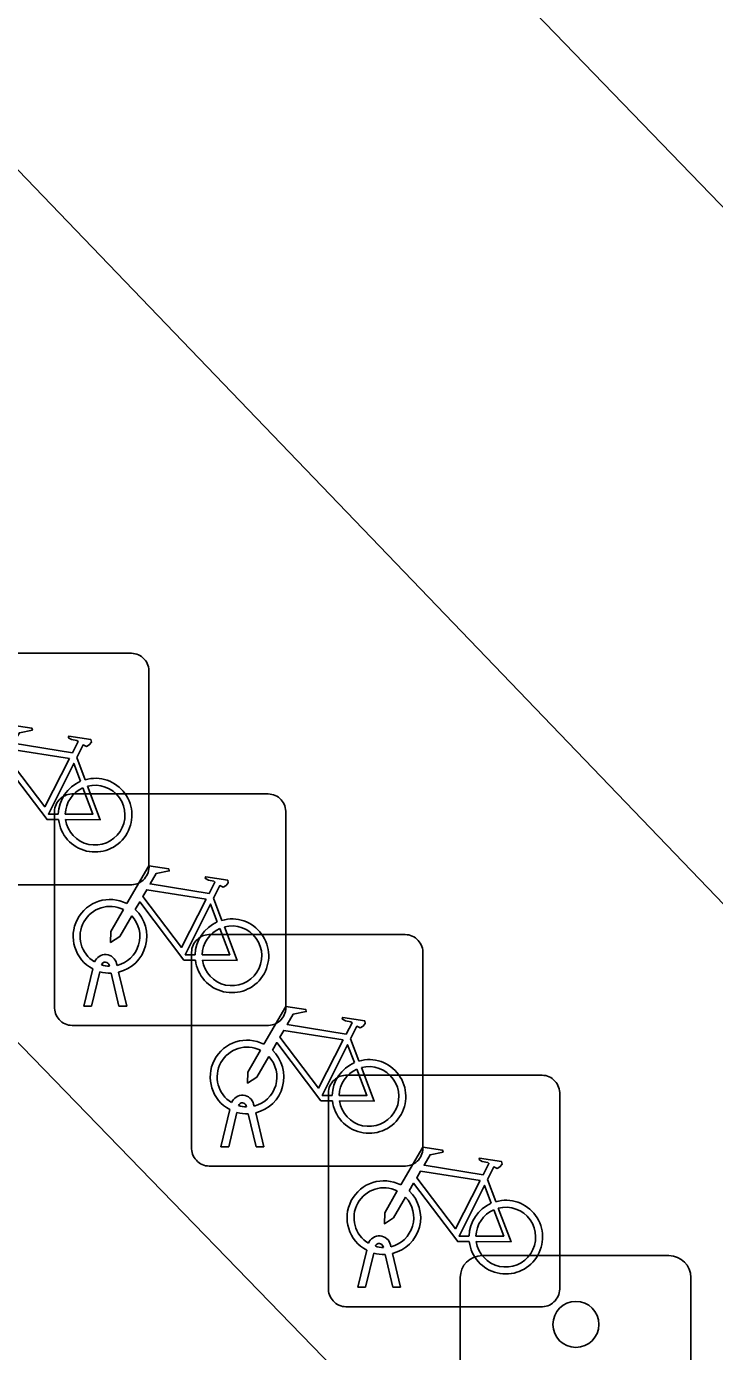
# Model space of a CAD drawing. Extents: x 161087 to 161922, y 382574 to 383873.
# Drawn here: x 161212.66 to 161215.63, y 383178.58 to 383184.3 of the extents above; entities that cross this region are included whole.
import ezdxf

# ---------------------------------------------------------------- set-up
doc = ezdxf.new("R2010")
doc.units = 0
for name, color, linetype in [('IMGEO_Berm_open', 7, 'Continuous'), ('IMGEO_Fietsenrek', 7, 'Continuous'), ('IMGEO_Fietspad_gesloten', 7, 'Continuous'), ('IMGEO_Lichtpunt', 7, 'Continuous')]:
    doc.layers.add(name, color=color, linetype=linetype)

msp = doc.modelspace()

# ---------------------------------------------------------------- linework, layer by layer
at = {"layer": 'IMGEO_Berm_open'}
msp.add_lwpolyline([(161200.711, 383192.181), (161231.254, 383160.721)], dxfattribs=at)
at = {"layer": 'IMGEO_Fietsenrek'}
for p, q in [((161212.2639, 383181.5915), (161213.1048, 383181.5915)), ((161213.1048, 383181.5915), (161212.2639, 383181.5915)), ((161213.1885, 383181.5171), (161213.1885, 383180.6762)), ((161213.1885, 383180.6762), (161213.1885, 383181.5171)), ((161212.8762, 383181.1412), (161212.9125, 383181.046)), ((161212.8549, 383180.9845), (161213.6958, 383180.9845)), ((161213.6958, 383180.9845), (161212.8549, 383180.9845)), ((161212.7805, 383180.0599), (161212.7805, 383180.9008)), ((161212.7805, 383180.9008), (161212.7805, 383180.0599)), ((161213.7795, 383180.9101), (161213.7795, 383180.0692)), ((161213.7795, 383180.0692), (161213.7795, 383180.9101)), ((161213.1141, 383180.5925), (161212.2732, 383180.5925)), ((161212.2732, 383180.5925), (161213.1141, 383180.5925)), ((161213.4672, 383180.5342), (161213.5035, 383180.439)), ((161213.4469, 383180.3775), (161214.2878, 383180.3775)), ((161214.2878, 383180.3775), (161213.4469, 383180.3775)), ((161214.3715, 383180.3031), (161214.3715, 383179.4622)), ((161214.3715, 383179.4622), (161214.3715, 383180.3031)), ((161213.0179, 383180.2409), (161213.0169, 383180.2452)), ((161213.0486, 383180.2524), (161213.0504, 383180.2445)), ((161213.3725, 383179.4529), (161213.3725, 383180.2938)), ((161213.3725, 383180.2938), (161213.3725, 383179.4529)), ((161212.9075, 383180.0693), (161212.9458, 383180.2293)), ((161212.9762, 383180.2171), (161212.9409, 383180.0693)), ((161213.059, 383180.0693), (161213.0251, 383180.211)), ((161213.0574, 383180.2153), (161213.0924, 383180.0693)), ((161212.9409, 383180.0693), (161212.9075, 383180.0693)), ((161213.0924, 383180.0693), (161213.059, 383180.0693)), ((161213.7051, 383179.9855), (161212.8642, 383179.9855)), ((161212.8642, 383179.9855), (161213.7051, 383179.9855)), ((161214.0592, 383179.9272), (161214.0955, 383179.832)), ((161214.0379, 383179.7705), (161214.8788, 383179.7705)), ((161214.8788, 383179.7705), (161214.0379, 383179.7705)), ((161213.9635, 383178.8459), (161213.9635, 383179.6868)), ((161213.9635, 383179.6868), (161213.9635, 383178.8459)), ((161214.9625, 383179.6961), (161214.9625, 383178.8552)), ((161214.9625, 383178.8552), (161214.9625, 383179.6961)), ((161213.4995, 383179.4623), (161213.5378, 383179.6223)), ((161213.6099, 383179.6339), (161213.6089, 383179.6382)), ((161213.6406, 383179.6454), (161213.6424, 383179.6375)), ((161213.5682, 383179.6101), (161213.5329, 383179.4623)), ((161213.651, 383179.4623), (161213.6171, 383179.604)), ((161213.6494, 383179.6083), (161213.6844, 383179.4623)), ((161213.5329, 383179.4623), (161213.4995, 383179.4623)), ((161213.6844, 383179.4623), (161213.651, 383179.4623)), ((161214.2971, 383179.3785), (161213.4562, 383179.3785)), ((161213.4562, 383179.3785), (161214.2971, 383179.3785)), ((161214.6502, 383179.3202), (161214.6865, 383179.225)), ((161214.0905, 383178.8553), (161214.1288, 383179.0153)), ((161214.1592, 383179.0031), (161214.1239, 383178.8553)), ((161214.2009, 383179.0269), (161214.1999, 383179.0312)), ((161214.242, 383178.8553), (161214.2081, 383178.997)), ((161214.2316, 383179.0384), (161214.2334, 383179.0305)), ((161214.2404, 383179.0013), (161214.2754, 383178.8553)), ((161214.1239, 383178.8553), (161214.0905, 383178.8553)), ((161214.2754, 383178.8553), (161214.242, 383178.8553)), ((161214.8881, 383178.7715), (161214.0472, 383178.7715)), ((161214.0472, 383178.7715), (161214.8881, 383178.7715))]:
    msp.add_line(p, q, dxfattribs=at)
for points in [[(161212.5021, 383181.1182), (161212.5968, 383181.2817), (161212.683, 383181.2679), (161212.6847, 383181.2592), (161212.6286, 383181.2483), (161212.6024, 383181.203), (161212.8576, 383181.1622)], [(161212.8576, 383181.1622), (161212.8826, 383181.211), (161212.8775, 383181.215), (161212.8543, 383181.2187), (161212.8416, 383181.2262), (161212.8406, 383181.2293), (161212.8428, 383181.2339), (161212.9376, 383181.2188), (161212.9399, 383181.2085), (161212.9305, 383181.1961), (161212.9181, 383181.1897), (161212.9036, 383181.1959), (161212.8762, 383181.1412)], [(161212.8447, 383181.137), (161212.5879, 383181.178), (161212.5712, 383181.1492), (161212.7382, 383180.9289), (161212.8447, 383181.137)], [(161212.7978, 383180.8735), (161212.7481, 383180.8736), (161212.5574, 383181.1253), (161212.5384, 383181.0925)], [(161212.8927, 383181.039), (161212.8634, 383181.1158), (161212.754, 383180.8977), (161212.7967, 383180.8976)], [(161212.8267, 383180.8975), (161212.9466, 383180.8973), (161212.9034, 383181.0109)], [(161212.9232, 383181.0178), (161212.9782, 383180.8732), (161212.8281, 383180.8735)], [(161213.0931, 383180.5112), (161213.1878, 383180.6747), (161213.274, 383180.6609), (161213.2757, 383180.6522), (161213.2196, 383180.6413), (161213.1934, 383180.596), (161213.4486, 383180.5552)], [(161213.4486, 383180.5552), (161213.4736, 383180.604), (161213.4685, 383180.608), (161213.4453, 383180.6117), (161213.4326, 383180.6192), (161213.4316, 383180.6223), (161213.4338, 383180.6269), (161213.5286, 383180.6118), (161213.5309, 383180.6015), (161213.5215, 383180.5891), (161213.5091, 383180.5827), (161213.4946, 383180.5889), (161213.4672, 383180.5342)], [(161213.4357, 383180.53), (161213.1789, 383180.571), (161213.1622, 383180.5422), (161213.3292, 383180.3219), (161213.4357, 383180.53)], [(161213.1138, 383180.4587), (161213.0622, 383180.3695), (161213.0223, 383180.3435), (161213.0235, 383180.391), (161213.078, 383180.4852)], [(161213.3888, 383180.2665), (161213.3391, 383180.2666), (161213.1484, 383180.5183), (161213.1294, 383180.4855)], [(161213.4837, 383180.432), (161213.4544, 383180.5088), (161213.345, 383180.2907), (161213.3877, 383180.2906)], [(161213.4177, 383180.2905), (161213.5376, 383180.2903), (161213.4944, 383180.4039)], [(161213.5142, 383180.4108), (161213.5692, 383180.2662), (161213.4191, 383180.2665)], [(161213.6851, 383179.9042), (161213.7798, 383180.0677), (161213.866, 383180.0539), (161213.8677, 383180.0452), (161213.8116, 383180.0343), (161213.7854, 383179.989), (161214.0406, 383179.9482)], [(161214.0406, 383179.9482), (161214.0656, 383179.997), (161214.0605, 383180.001), (161214.0373, 383180.0047), (161214.0246, 383180.0122), (161214.0236, 383180.0153), (161214.0258, 383180.0199), (161214.1206, 383180.0048), (161214.1229, 383179.9945), (161214.1135, 383179.9821), (161214.1011, 383179.9757), (161214.0866, 383179.9819), (161214.0592, 383179.9272)], [(161214.0277, 383179.923), (161213.7709, 383179.964), (161213.7542, 383179.9352), (161213.9212, 383179.7149), (161214.0277, 383179.923)], [(161213.9808, 383179.6595), (161213.9311, 383179.6596), (161213.7404, 383179.9113), (161213.7214, 383179.8785)], [(161214.0757, 383179.825), (161214.0464, 383179.9018), (161213.937, 383179.6837), (161213.9797, 383179.6836)], [(161213.7058, 383179.8517), (161213.6542, 383179.7625), (161213.6143, 383179.7365), (161213.6155, 383179.784), (161213.67, 383179.8782)], [(161214.0097, 383179.6835), (161214.1296, 383179.6833), (161214.0864, 383179.7969)], [(161214.1062, 383179.8038), (161214.1612, 383179.6592), (161214.0111, 383179.6595)], [(161214.2761, 383179.2972), (161214.3708, 383179.4607), (161214.457, 383179.4469), (161214.4587, 383179.4382), (161214.4026, 383179.4273), (161214.3764, 383179.382), (161214.6316, 383179.3412)], [(161214.6316, 383179.3412), (161214.6566, 383179.39), (161214.6515, 383179.394), (161214.6283, 383179.3977), (161214.6156, 383179.4052), (161214.6146, 383179.4083), (161214.6168, 383179.4129), (161214.7116, 383179.3978), (161214.7139, 383179.3875), (161214.7045, 383179.3751), (161214.6921, 383179.3687), (161214.6776, 383179.3749), (161214.6502, 383179.3202)], [(161214.6187, 383179.316), (161214.3619, 383179.357), (161214.3452, 383179.3282), (161214.5122, 383179.1079), (161214.6187, 383179.316)], [(161214.2968, 383179.2447), (161214.2452, 383179.1555), (161214.2053, 383179.1295), (161214.2065, 383179.177), (161214.261, 383179.2712)], [(161214.5718, 383179.0525), (161214.5221, 383179.0526), (161214.3314, 383179.3043), (161214.3124, 383179.2715)], [(161214.6667, 383179.218), (161214.6374, 383179.2948), (161214.528, 383179.0767), (161214.5707, 383179.0766)], [(161214.6007, 383179.0765), (161214.7206, 383179.0763), (161214.6774, 383179.1899)], [(161214.6972, 383179.1968), (161214.7522, 383179.0522), (161214.6021, 383179.0525)]]:
    msp.add_lwpolyline(points, dxfattribs=at)
for centre, radius, start, end in [((161213.1106, 383181.5138), 0.0779, 2.4484, 94.2845), ((161213.1106, 383181.5138), 0.0779, 2.4484, 94.2845), ((161212.9557, 383180.8929), 0.159, 187.0065, 105.7708), ((161212.9557, 383180.8929), 0.159, 113.3408, 178.3217), ((161212.9557, 383180.8929), 0.129, 113.923, 177.9556), ((161212.9557, 383180.8929), 0.129, 188.6715, 104.5883), ((161212.8582, 383180.9066), 0.0779, 92.4484, 184.2845), ((161212.8582, 383180.9066), 0.0779, 92.4484, 184.2845), ((161213.7016, 383180.9068), 0.0779, 2.4484, 94.2845), ((161213.7016, 383180.9068), 0.0779, 2.4484, 94.2845), ((161213.1108, 383180.6704), 0.0779, 272.4484, 4.2845), ((161213.1108, 383180.6704), 0.0779, 272.4484, 4.2845), ((161213.0201, 383180.3699), 0.159, 62.6766, 242.1369), ((161213.0201, 383180.3699), 0.129, 63.3192, 238.903), ((161213.0201, 383180.3699), 0.159, 283.5766, 46.6042), ((161213.0201, 383180.3699), 0.129, 283.6043, 43.4302), ((161213.5467, 383180.2859), 0.159, 113.3408, 178.3217), ((161213.5467, 383180.2859), 0.159, 187.0065, 105.7708), ((161213.5467, 383180.2859), 0.129, 188.6715, 104.5883), ((161213.4502, 383180.2996), 0.0779, 92.4484, 184.2845), ((161213.4502, 383180.2996), 0.0779, 92.4484, 184.2845), ((161213.5467, 383180.2859), 0.129, 113.923, 177.9556), ((161214.2936, 383180.2998), 0.0779, 2.4484, 94.2845), ((161214.2936, 383180.2998), 0.0779, 2.4484, 94.2845), ((161212.9999, 383180.2413), 0.0499, 12.8025, 158.6934), ((161212.9999, 383180.2413), 0.0174, 12.8025, 163.4502), ((161213.0201, 383180.3699), 0.129, 253.415, 269.0204), ((161213.0201, 383180.3699), 0.159, 253.9967, 271.7867), ((161212.8584, 383180.0632), 0.0779, 182.4484, 274.2845), ((161212.8584, 383180.0632), 0.0779, 182.4484, 274.2845), ((161213.7018, 383180.0634), 0.0779, 272.4484, 4.2845), ((161213.7018, 383180.0634), 0.0779, 272.4484, 4.2845), ((161213.6121, 383179.7629), 0.159, 62.6766, 242.1369), ((161213.6121, 383179.7629), 0.129, 63.3192, 238.903), ((161213.6121, 383179.7629), 0.129, 283.6043, 43.4302), ((161213.6121, 383179.7629), 0.159, 283.5766, 46.6042), ((161214.1387, 383179.6789), 0.159, 113.3408, 178.3217), ((161214.1387, 383179.6789), 0.159, 187.0065, 105.7708), ((161214.1387, 383179.6789), 0.129, 113.923, 177.9556), ((161214.1387, 383179.6789), 0.129, 188.6715, 104.5883), ((161214.0412, 383179.6926), 0.0779, 92.4484, 184.2845), ((161214.0412, 383179.6926), 0.0779, 92.4484, 184.2845), ((161214.8846, 383179.6928), 0.0779, 2.4484, 94.2845), ((161214.8846, 383179.6928), 0.0779, 2.4484, 94.2845), ((161213.5919, 383179.6343), 0.0499, 12.8025, 158.6934), ((161213.5919, 383179.6343), 0.0174, 12.8025, 163.4502), ((161213.6121, 383179.7629), 0.129, 253.415, 269.0204), ((161213.6121, 383179.7629), 0.159, 253.9967, 271.7867), ((161213.4504, 383179.4562), 0.0779, 182.4484, 274.2845), ((161213.4504, 383179.4562), 0.0779, 182.4484, 274.2845), ((161214.2938, 383179.4564), 0.0779, 272.4484, 4.2845), ((161214.2938, 383179.4564), 0.0779, 272.4484, 4.2845), ((161214.2031, 383179.1559), 0.159, 62.6766, 242.1369), ((161214.2031, 383179.1559), 0.129, 63.3192, 238.903), ((161214.2031, 383179.1559), 0.159, 283.5766, 46.6042), ((161214.2031, 383179.1559), 0.129, 283.6043, 43.4302), ((161214.7297, 383179.0719), 0.159, 113.3408, 178.3217), ((161214.7297, 383179.0719), 0.159, 187.0065, 105.7708), ((161214.7297, 383179.0719), 0.129, 113.923, 177.9556), ((161214.7297, 383179.0719), 0.129, 188.6715, 104.5883), ((161214.1829, 383179.0273), 0.0499, 12.8025, 158.6934), ((161214.1829, 383179.0273), 0.0174, 12.8025, 163.4502), ((161214.2031, 383179.1559), 0.159, 253.9967, 271.7867), ((161214.2031, 383179.1559), 0.129, 253.415, 269.0204), ((161214.0414, 383178.8492), 0.0779, 182.4484, 274.2845), ((161214.0414, 383178.8492), 0.0779, 182.4484, 274.2845), ((161214.8848, 383178.8494), 0.0779, 272.4484, 4.2845), ((161214.8848, 383178.8494), 0.0779, 272.4484, 4.2845)]:
    msp.add_arc(centre, radius, start, end, dxfattribs=at)
at = {"layer": 'IMGEO_Fietspad_gesloten'}
for points in [[(161233.197, 383162.349), (161220.989, 383174.98), (161211.773, 383184.561), (161207.62, 383188.777), (161203.449, 383192.876), (161202.392, 383193.868)], [(161213.179, 383186.09), (161222.243, 383176.723), (161234.788, 383163.737)]]:
    msp.add_lwpolyline(points, dxfattribs=at)
at = {"layer": 'IMGEO_Lichtpunt'}
for p, q in [((161215.4346, 383178.9921), (161214.6275, 383178.9921)), ((161215.4346, 383178.9921), (161214.6275, 383178.9921)), ((161214.5328, 383178.8975), (161214.5328, 383178.0903)), ((161214.5328, 383178.8975), (161214.5328, 383178.0903)), ((161215.5293, 383178.0903), (161215.5293, 383178.8975)), ((161215.5293, 383178.0903), (161215.5293, 383178.8975))]:
    msp.add_line(p, q, dxfattribs=at)
msp.add_circle((161215.0324, 383178.6954), 0.0994, dxfattribs=at)
for centre, start, end in [((161214.6275, 383178.8975), 90, 180), ((161214.6275, 383178.8975), 90, 180), ((161215.4346, 383178.8975), 0, 90), ((161215.4346, 383178.8975), 0, 90)]:
    msp.add_arc(centre, 0.0946, start, end, dxfattribs=at)

doc.saveas('drawing.dxf')
